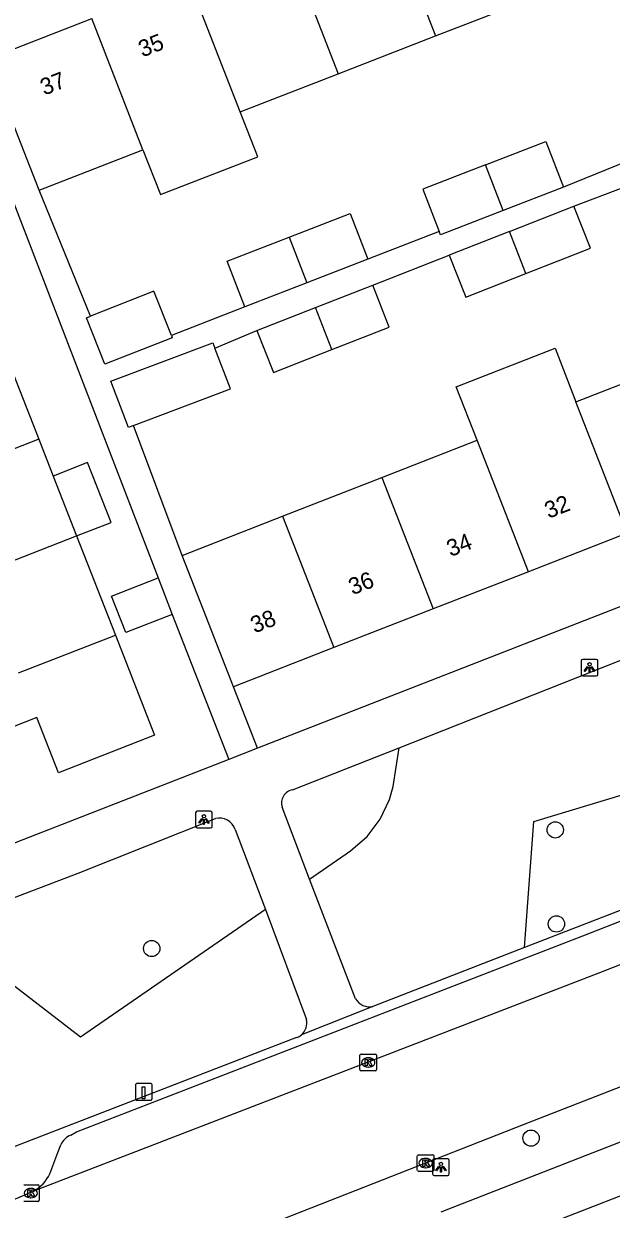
# Model space of a CAD drawing. Extents: x 159689 to 160786, y 387323 to 388339.
# Drawn here: x 160054.8 to 160090.1, y 387669.1 to 387740.3 of the extents above; entities that cross this region are included whole.
import ezdxf

# ---------------------------------------------------------------- set-up
doc = ezdxf.new("R2010")
doc.units = 0
for name, color, linetype in [('IMGEO_Boom', 7, 'Continuous'), ('IMGEO_Erf', 7, 'Continuous'), ('IMGEO_Groenvoorziening', 7, 'Continuous'), ('IMGEO_Kolk', 7, 'Continuous'), ('IMGEO_Laadpaal', 7, 'Continuous'), ('IMGEO_Lichtpunt', 7, 'Continuous'), ('IMGEO_Pand', 7, 'Continuous'), ('IMGEO_Pand_nummerreeks', 7, 'Continuous'), ('IMGEO_Rijbaan_lokaal_open', 7, 'Continuous'), ('IMGEO_Voetpad_open', 7, 'Continuous')]:
    doc.layers.add(name, color=color, linetype=linetype)

msp = doc.modelspace()

# ---------------------------------------------------------------- linework, layer by layer
at = {"layer": 'IMGEO_Boom'}
for centre in [(160086.761, 387691.904), (160086.835, 387686.253), (160062.527, 387684.775), (160085.311, 387673.381)]:
    msp.add_circle(centre, 0.489, dxfattribs=at)
at = {"layer": 'IMGEO_Erf'}
for points in [[(160049.712, 387741.251), (160062.906, 387707.046)], [(160091.752, 387732.337), (160087.261, 387730.527)], [(160087.887, 387729.379), (160092.271, 387731.05)], [(160058.842, 387722.769), (160055.766, 387730.35)], [(160079.792, 387727.854), (160075.509, 387726.197)], [(160075.797, 387724.634), (160080.401, 387726.441)], [(160068.113, 387723.336), (160063.713, 387721.604)], [(160066.327, 387720.851), (160068.843, 387721.905)], [(160064.358, 387708.4), (160061.428, 387716.201)], [(160063.763, 387704.855), (160067.164, 387696.141)], [(160068.881, 387696.811), (160067.439, 387700.504)]]:
    msp.add_lwpolyline(points, dxfattribs=at)
at = {"layer": 'IMGEO_Groenvoorziening'}
for points in [[(160072.011, 387688.952), (160074.469, 387690.65), (160075.459, 387691.507), (160076.25, 387692.551), (160076.806, 387693.737), (160077.019, 387694.508), (160077.39, 387696.839)], [(160084.921, 387684.831), (160085.469, 387692.407), (160100.737, 387697.007)], [(160069.361, 387687.123), (160058.25, 387679.449), (160049.632, 387686.076)]]:
    msp.add_lwpolyline(points, dxfattribs=at)
at = {"layer": 'IMGEO_Kolk'}
for p, q in [((160075.031, 387677.505), (160075.031, 387678.357)), ((160075.106, 387678.431), (160075.958, 387678.431)), ((160075.519, 387678.211), (160075.544, 387678.211)), ((160076.032, 387678.357), (160076.032, 387677.505)), ((160075.958, 387677.431), (160075.106, 387677.431)), ((160075.542, 387677.651), (160075.517, 387677.651)), ((160078.479, 387671.459), (160078.479, 387672.311)), ((160078.554, 387672.385), (160079.406, 387672.385)), ((160079.48, 387672.311), (160079.48, 387671.459)), ((160078.99, 387671.605), (160078.965, 387671.605)), ((160078.967, 387672.165), (160078.992, 387672.165)), ((160079.406, 387671.385), (160078.554, 387671.385)), ((160054.84, 387670.578), (160055.692, 387670.578)), ((160055.253, 387670.358), (160055.278, 387670.358)), ((160055.766, 387670.504), (160055.766, 387669.652)), ((160055.692, 387669.578), (160054.84, 387669.578)), ((160055.276, 387669.798), (160055.251, 387669.798))]:
    msp.add_line(p, q, dxfattribs=at)
for points in [[(160075.031, 387677.505), (160075.031, 387678.357)], [(160075.106, 387678.431), (160075.958, 387678.431)], [(160075.352, 387678.131), (160075.475, 387678.131), (160075.475, 387677.98), (160075.605, 387678.131), (160075.769, 387678.131), (160075.623, 387677.98), (160075.776, 387677.731), (160075.624, 387677.731), (160075.539, 387677.895), (160075.475, 387677.828), (160075.475, 387677.731), (160075.352, 387677.731), (160075.352, 387678.131)], [(160076.032, 387678.357), (160076.032, 387677.505)], [(160075.958, 387677.431), (160075.106, 387677.431)], [(160078.479, 387671.459), (160078.479, 387672.311)], [(160078.554, 387672.385), (160079.406, 387672.385)], [(160079.48, 387672.311), (160079.48, 387671.459)], [(160078.8, 387672.085), (160078.923, 387672.085), (160078.923, 387671.934), (160079.053, 387672.085), (160079.217, 387672.085), (160079.071, 387671.934), (160079.224, 387671.685), (160079.072, 387671.685), (160078.987, 387671.849), (160078.923, 387671.782), (160078.923, 387671.685), (160078.8, 387671.685), (160078.8, 387672.085)], [(160079.406, 387671.385), (160078.554, 387671.385)], [(160054.84, 387670.578), (160055.692, 387670.578)], [(160055.086, 387670.278), (160055.209, 387670.278), (160055.209, 387670.127), (160055.339, 387670.278), (160055.503, 387670.278), (160055.357, 387670.127), (160055.51, 387669.878), (160055.358, 387669.878), (160055.273, 387670.042), (160055.209, 387669.975), (160055.209, 387669.878), (160055.086, 387669.878), (160055.086, 387670.278)], [(160055.766, 387670.504), (160055.766, 387669.652)], [(160055.692, 387669.578), (160054.84, 387669.578)]]:
    msp.add_lwpolyline(points, dxfattribs=at)
for centre, start, end in [((160075.108, 387678.355), 91.55205, 178.44795), ((160075.108, 387678.355), 91.55205, 178.44795), ((160075.956, 387678.355), 1.55205, 88.44795), ((160075.956, 387678.355), 1.55205, 88.44795), ((160075.108, 387677.507), 181.55205, 268.44795), ((160075.108, 387677.507), 181.55205, 268.44795), ((160075.956, 387677.507), 271.55205, 358.44795), ((160075.956, 387677.507), 271.55205, 358.44795), ((160078.556, 387672.309), 91.55205, 178.44795), ((160078.556, 387672.309), 91.55205, 178.44795), ((160079.404, 387672.309), 1.55205, 88.44795), ((160079.404, 387672.309), 1.55205, 88.44795), ((160078.556, 387671.461), 181.55205, 268.44795), ((160078.556, 387671.461), 181.55205, 268.44795), ((160079.404, 387671.461), 271.55205, 358.44795), ((160079.404, 387671.461), 271.55205, 358.44795), ((160055.69, 387670.502), 1.55205, 88.44795), ((160055.69, 387670.502), 1.55205, 88.44795), ((160055.69, 387669.654), 271.55205, 358.44795), ((160055.69, 387669.654), 271.55205, 358.44795)]:
    msp.add_arc(centre, 0.0765, start, end, dxfattribs=at)
for centre, major_axis, ratio, start_param, end_param in [((160075.518, 387677.931), (-0.387, 0.002), 0.722429, 4.712389, 7.853982), ((160075.543, 387677.931), (-0.39, 0.002), 0.717154, 1.570796, 4.712389), ((160078.966, 387671.885), (-0.387, 0.002), 0.722429, 4.712389, 7.853982), ((160078.991, 387671.885), (-0.39, 0.002), 0.717154, 1.570796, 4.712389), ((160055.252, 387670.078), (-0.387, 0.002), 0.722429, 4.712389, 7.853982), ((160055.277, 387670.078), (-0.39, 0.002), 0.717154, 1.570796, 4.712389)]:
    msp.add_ellipse(centre, major_axis=major_axis, ratio=ratio, start_param=start_param, end_param=end_param, dxfattribs=at)
at = {"layer": 'IMGEO_Laadpaal'}
for p, q in [((160061.547, 387676.576), (160061.547, 387675.735)), ((160061.547, 387676.576), (160061.547, 387675.735)), ((160062.463, 387676.66), (160061.622, 387676.66)), ((160062.463, 387676.66), (160061.622, 387676.66)), ((160062.547, 387675.744), (160062.547, 387676.585)), ((160062.547, 387675.744), (160062.547, 387676.585)), ((160061.631, 387675.66), (160062.472, 387675.66)), ((160061.631, 387675.66), (160062.472, 387675.66))]:
    msp.add_line(p, q, dxfattribs=at)
msp.add_lwpolyline([(160061.962, 387676.473), (160062.122, 387676.473), (160062.122, 387675.74), (160061.962, 387675.74), (160061.962, 387676.473)], dxfattribs=at)
for centre, start, end in [((160061.625, 387676.582), 92.4484, 184.28452), ((160061.625, 387676.582), 92.4484, 184.28452), ((160062.469, 387676.582), 2.4484, 94.28452), ((160062.469, 387676.582), 2.4484, 94.28452), ((160061.625, 387675.738), 182.4484, 274.28452), ((160061.625, 387675.738), 182.4484, 274.28452), ((160062.469, 387675.738), 272.4484, 4.28452), ((160062.469, 387675.738), 272.4484, 4.28452)]:
    msp.add_arc(centre, 0.0779, start, end, dxfattribs=at)
at = {"layer": 'IMGEO_Lichtpunt'}
for p, q in [((160088.321, 387702.056), (160088.321, 387701.249)), ((160088.321, 387702.056), (160088.321, 387701.249)), ((160089.223, 387702.151), (160088.415, 387702.151)), ((160089.223, 387702.151), (160088.415, 387702.151)), ((160089.317, 387701.249), (160089.317, 387702.056)), ((160089.317, 387701.249), (160089.317, 387702.056)), ((160088.415, 387701.155), (160089.223, 387701.155)), ((160088.415, 387701.155), (160089.223, 387701.155)), ((160066.064, 387693.019), (160065.256, 387693.019)), ((160066.064, 387693.019), (160065.256, 387693.019)), ((160065.162, 387692.924), (160065.162, 387692.117)), ((160065.162, 387692.924), (160065.162, 387692.117)), ((160066.158, 387692.117), (160066.158, 387692.924)), ((160066.158, 387692.117), (160066.158, 387692.924)), ((160065.256, 387692.023), (160066.064, 387692.023)), ((160065.256, 387692.023), (160066.064, 387692.023)), ((160079.4, 387672.035), (160079.4, 387671.228)), ((160079.4, 387672.035), (160079.4, 387671.228)), ((160080.302, 387672.13), (160079.494, 387672.13)), ((160080.302, 387672.13), (160079.494, 387672.13)), ((160080.396, 387671.228), (160080.396, 387672.035)), ((160080.396, 387671.228), (160080.396, 387672.035)), ((160079.494, 387671.134), (160080.302, 387671.134)), ((160079.494, 387671.134), (160080.302, 387671.134))]:
    msp.add_line(p, q, dxfattribs=at)
for points in [[(160088.695, 387701.72), (160088.734, 387701.692), (160088.546, 387701.43), (160088.508, 387701.457), (160088.695, 387701.72)], [(160088.797, 387701.672), (160088.844, 387701.672), (160088.844, 387701.35), (160088.797, 387701.35), (160088.797, 387701.672)], [(160088.907, 387701.692), (160088.945, 387701.719), (160089.132, 387701.457), (160089.093, 387701.429), (160088.907, 387701.692)], [(160065.536, 387692.588), (160065.575, 387692.56), (160065.387, 387692.298), (160065.349, 387692.325), (160065.536, 387692.588)], [(160065.638, 387692.54), (160065.685, 387692.54), (160065.685, 387692.218), (160065.638, 387692.218), (160065.638, 387692.54)], [(160065.748, 387692.56), (160065.786, 387692.587), (160065.973, 387692.325), (160065.934, 387692.297), (160065.748, 387692.56)], [(160079.774, 387671.699), (160079.813, 387671.671), (160079.625, 387671.409), (160079.587, 387671.436), (160079.774, 387671.699)], [(160079.876, 387671.651), (160079.923, 387671.651), (160079.923, 387671.329), (160079.876, 387671.329), (160079.876, 387671.651)], [(160079.986, 387671.671), (160080.024, 387671.698), (160080.211, 387671.436), (160080.172, 387671.408), (160079.986, 387671.671)]]:
    msp.add_lwpolyline(points, dxfattribs=at)
for centre in [(160088.82, 387701.854), (160065.661, 387692.722), (160079.899, 387671.833)]:
    msp.add_circle(centre, 0.0994, dxfattribs=at)
for centre, start, end in [((160088.415, 387702.056), 90, 180), ((160088.415, 387702.056), 90, 180), ((160089.223, 387702.056), 0, 90), ((160089.223, 387702.056), 0, 90), ((160088.415, 387701.249), 180, 270), ((160088.415, 387701.249), 180, 270), ((160089.223, 387701.249), 270, 0), ((160089.223, 387701.249), 270, 360), ((160065.256, 387692.924), 90, 180), ((160065.256, 387692.924), 90, 180), ((160066.064, 387692.924), 0, 90), ((160066.064, 387692.924), 0, 90), ((160065.256, 387692.117), 180, 270), ((160065.256, 387692.117), 180, 270), ((160066.064, 387692.117), 270, 0), ((160066.064, 387692.117), 270, 360), ((160079.494, 387672.035), 90, 180), ((160079.494, 387672.035), 90, 180), ((160080.302, 387672.035), 0, 90), ((160080.302, 387672.035), 0, 90), ((160079.494, 387671.228), 180, 270), ((160079.494, 387671.228), 180, 270), ((160080.302, 387671.228), 270, 0), ((160080.302, 387671.228), 270, 360)]:
    msp.add_arc(centre, 0.0946, start, end, dxfattribs=at)
at = {"layer": 'IMGEO_Pand'}
for points in [[(160076.503, 387747.49), (160079.568, 387739.609)], [(160070.664, 387745.218), (160073.73, 387737.338)], [(160067.843, 387735.048), (160064.777, 387742.928)], [(160079.568, 387739.609), (160085.652, 387741.976)], [(160055.766, 387730.35), (160054.513, 387733.571), (160052.7, 387738.23), (160058.934, 387740.655)], [(160061.999, 387732.775), (160058.934, 387740.655)], [(160073.73, 387737.338), (160079.568, 387739.609)], [(160067.843, 387735.048), (160073.73, 387737.338)], [(160061.999, 387732.775), (160063.049, 387730.075), (160068.893, 387732.348), (160067.843, 387735.048)], [(160082.577, 387731.871), (160086.199, 387733.272), (160087.261, 387730.527)], [(160055.766, 387730.35), (160061.999, 387732.775)], [(160082.577, 387731.871), (160078.803, 387730.411), (160079.792, 387727.854)], [(160083.644, 387729.128), (160082.577, 387731.871)], [(160087.261, 387730.527), (160083.644, 387729.128)], [(160084.013, 387727.859), (160087.887, 387729.379)], [(160084.998, 387725.335), (160088.876, 387726.858), (160087.887, 387729.379)], [(160070.772, 387727.52), (160074.447, 387728.942), (160075.509, 387726.197)], [(160083.644, 387729.128), (160079.865, 387727.666), (160079.792, 387727.854)], [(160068.113, 387723.336), (160067.051, 387726.08), (160070.772, 387727.52)], [(160070.772, 387727.52), (160071.839, 387724.777)], [(160084.013, 387727.859), (160080.401, 387726.441)], [(160084.998, 387725.335), (160084.013, 387727.859)], [(160080.401, 387726.441), (160081.391, 387723.92), (160084.998, 387725.335)], [(160075.509, 387726.197), (160071.839, 387724.777)], [(160071.839, 387724.777), (160068.113, 387723.336)], [(160072.363, 387723.286), (160075.797, 387724.634)], [(160073.347, 387720.763), (160076.786, 387722.113), (160075.797, 387724.634)], [(160063.713, 387721.604), (160062.662, 387724.273), (160058.842, 387722.769)], [(160068.843, 387721.905), (160072.363, 387723.286)], [(160073.347, 387720.763), (160072.363, 387723.286)], [(160063.713, 387721.604), (160063.764, 387721.474), (160059.714, 387719.879), (160058.612, 387722.678), (160058.842, 387722.769)], [(160068.843, 387721.905), (160069.832, 387719.384), (160073.347, 387720.763)], [(160053.501, 387721.103), (160055.739, 387715.38)], [(160061.428, 387716.201), (160061.123, 387716.086), (160060.074, 387718.864), (160066.203, 387721.178), (160066.327, 387720.851)], [(160061.428, 387716.201), (160067.252, 387718.4), (160066.327, 387720.851)], [(160082.077, 387715.314), (160080.821, 387718.532), (160086.749, 387720.846), (160088.005, 387717.628)], [(160088.005, 387717.628), (160094.072, 387719.995)], [(160091.086, 387709.732), (160088.005, 387717.628)], [(160055.739, 387715.38), (160049.959, 387713.123)], [(160055.739, 387715.38), (160056.604, 387713.166)], [(160076.346, 387713.078), (160082.077, 387715.314)], [(160085.158, 387707.419), (160082.077, 387715.314)], [(160058.013, 387709.563), (160060.087, 387710.373), (160058.678, 387713.977), (160056.604, 387713.166)], [(160056.604, 387713.166), (160058.013, 387709.563)], [(160070.388, 387710.753), (160076.346, 387713.078)], [(160076.346, 387713.078), (160079.427, 387705.182)], [(160064.358, 387708.4), (160070.388, 387710.753)], [(160070.388, 387710.753), (160073.469, 387702.857)], [(160052.233, 387707.306), (160058.013, 387709.563)], [(160058.013, 387709.563), (160060.342, 387703.605)], [(160091.086, 387709.732), (160085.158, 387707.419)], [(160067.439, 387700.504), (160065.622, 387705.162), (160064.358, 387708.4)], [(160085.158, 387707.419), (160079.427, 387705.182)], [(160063.763, 387704.855), (160060.968, 387703.763), (160060.112, 387705.953), (160062.906, 387707.046)], [(160062.906, 387707.046), (160063.763, 387704.855)], [(160079.427, 387705.182), (160073.469, 387702.857)], [(160060.342, 387703.605), (160062.693, 387697.59), (160056.921, 387695.334), (160055.624, 387698.652), (160051.143, 387696.9), (160052.452, 387693.552), (160045.92, 387690.998), (160043.556, 387697.046)], [(160054.519, 387701.332), (160060.342, 387703.605)], [(160073.469, 387702.857), (160067.439, 387700.504)], [(160086.863, 387668.428), (160092.73, 387670.723)]]:
    msp.add_lwpolyline(points, dxfattribs=at)
at = {"layer": 'IMGEO_Rijbaan_lokaal_open'}
for points in [[(160182.985, 387719.864), (160133.651, 387700.624), (160089.312, 387683.27), (160055.434, 387670.196)], [(160190, 387715.208), (160155.133, 387701.581), (160119.003, 387687.495), (160085.401, 387674.408), (160057.185, 387663.329)], [(160053.969, 387669.574), (160055.434, 387670.196)]]:
    msp.add_lwpolyline(points, dxfattribs=at)
at = {"layer": 'IMGEO_Voetpad_open'}
for points in [[(160057.664, 387673.563), (160058.019, 387673.764), (160088.425, 387685.547), (160132.762, 387702.9), (160185.066, 387723.299)], [(160127.764, 387719.796), (160068.881, 387696.811)], [(160077.39, 387696.839), (160081.886, 387698.615), (160096.924, 387704.562)], [(160068.881, 387696.811), (160067.164, 387696.141)], [(160070.99, 387694.311), (160077.39, 387696.839)], [(160067.164, 387696.141), (160045.929, 387687.852)], [(160072.011, 387688.952), (160070.355, 387693.27)], [(160049.632, 387686.076), (160058.11, 387689.304), (160066.349, 387692.581)], [(160067.541, 387691.926), (160069.361, 387687.123)], [(160079.902, 387668.962), (160138.693, 387691.913)], [(160101.779, 387691.369), (160084.921, 387684.831)], [(160074.772, 387681.755), (160072.011, 387688.952)], [(160069.361, 387687.123), (160071.824, 387680.505)], [(160084.921, 387684.831), (160075.811, 387681.298)], [(160075.811, 387681.298), (160071.515, 387679.588)], [(160071.219, 387679.422), (160053.42, 387672.531)], [(160056.407, 387671.242), (160056.883, 387672.521), (160057.059, 387672.976)]]:
    msp.add_lwpolyline(points, dxfattribs=at)
for centre, radius, start, end in [((160071.139, 387693.506), 0.819, 100.50426, 196.73016), ((160066.586, 387691.601), 1.009, 18.80992, 103.61279), ((160075.595, 387682.217), 0.944, 209.30818, 283.20762), ((160070.923, 387680.298), 0.925, 309.8269, 12.92873), ((160070.934, 387680.277), 0.901, 288.42793, 310.14043), ((160058.196, 387672.41), 1.27, 114.74986, 153.51986), ((160054.276, 387672.249), 2.357, 299.43014, 334.71129)]:
    msp.add_arc(centre, radius, start, end, dxfattribs=at)

# ---------------------------------------------------------------- texts
at = {"layer": 'IMGEO_Pand_nummerreeks'}
for s, rotation, p in [('35', 21.25673, (160061.967, 387738.315)), ('37', 21.25674, (160056.069, 387736.021)), ('32', 21.31976, (160086.36, 387710.592)), ('34', 21.31715, (160080.475, 387708.296)), ('36', 21.31715, (160074.587, 387705.998)), ('38', 21.31715, (160068.7, 387703.702))]:
    msp.add_text(s, height=1, rotation=rotation, dxfattribs=at).set_placement(p)

doc.saveas('drawing.dxf')
